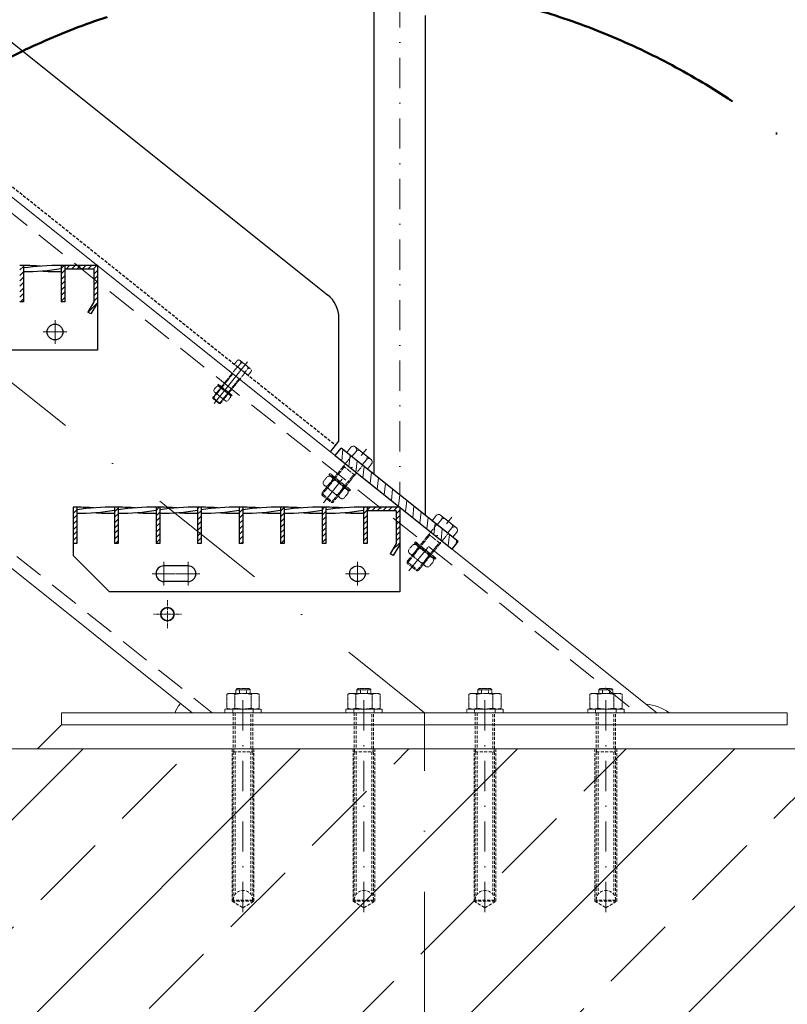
# Model space of a CAD drawing. Header units: millimetres. Extents: x -6179 to 46156, y -8419 to 8561.
# Tile 490 of 508: x 6365 to 7000, y 256 to 1071. Entities that reach past the tile are written whole.
import ezdxf

# ---------------------------------------------------------------- set-up
doc = ezdxf.new("R2010")
doc.units = ezdxf.units.MM
for name, pattern in [('ACAD_ISO10W100', [18, 12, -3, 0, -3]), ('DASHDOT', [1, 0.5, -0.25, 0, -0.25]), ('HIDDEN', [0.375, 0.25, -0.125]), ('STRICHPUNKT', [25.4, 12.7, -6.35, 0, -6.35])]:
    doc.linetypes.add(name, pattern=pattern)
doc.layers.add('A-Dimline-D', color=7, linetype='Continuous')
doc.layers.add('POL_Bema', color=7, linetype='Continuous')
for name, color, linetype, lineweight in [('Bemaßung', 7, 'Continuous', 9), ('Betonfundamente', 7, 'Continuous', 18), ('Dübel', 7, 'Continuous', 9), ('Dübel&Schrauben', 7, 'Continuous', 9), ('Geländer', 7, 'Continuous', 25), ('Mutter M12', 7, 'Continuous', 9), ('Mutter M16', 7, 'Continuous', 9), ('Schraffur Stahl', 7, 'Continuous', 5), ('Schrauben M12', 7, 'Continuous', 9), ('Stufen&Podest', 7, 'Continuous', 9), ('Tragegurt', 7, 'Continuous', 20)]:
    doc.layers.add(name, color=color, linetype=linetype, lineweight=lineweight)
doc.dimstyles.new('DIN', dxfattribs={"dimtxt": 2.5, "dimasz": 2.5, "dimexe": 1.25, "dimexo": 0.625, "dimtad": 1, "dimtih": 1, "dimdec": 4, "dimdsep": 46, "dimlunit": 6, "dimtxsty": 'Standard', "dimcen": 2.5, "dimadec": 0, "dimazin": 0, "dimtfac": 1, "dimtdec": 4, "dimtmove": 0, "dimatfit": 3, "dimfxl": 0, "dimtvp": 1, "dimtolj": 1, "dimtzin": 0, "dimarcsym": 0})

# ---------------------------------------------------------------- blocks, each defined once
blk = doc.blocks.new('_Oblique')
at = {"layer": 'POL_Bema', "color": 0, "lineweight": -2}
blk.add_line((-0.5, -0.5), (0.5, 0.5), dxfattribs=at)
blk = doc.blocks.new('*D48')
at = {"layer": 'Bemaßung', "color": 0, "lineweight": -2, "transparency": 16777216}
for p, q in [((2929.38, 4967.21), (2929.38, 5978.69)), ((6679.38, 1967.21), (6679.38, 5978.69)), ((6679.38, 5928.69), (2929.38, 5928.69))]:
    blk.add_line(p, q, dxfattribs=at)
at = {"layer": 'DEFPOINTS', "color": 0, "transparency": 16777216}
for p in [(2929.38, 5928.69), (2929.38, 3667.21), (6679.38, 667.21)]:
    blk.add_point(p, dxfattribs=at)
at = {"layer": 'Bemaßung', "color": 0, "lineweight": -2, "transparency": 16777216, "xscale": 50, "yscale": 50, "zscale": 50, "rotation": 180}
blk.add_blockref('_Oblique', (2929.38, 5928.69), dxfattribs=at)
at = {"layer": 'Bemaßung', "color": 0, "lineweight": -2, "transparency": 16777216, "xscale": 50, "yscale": 50, "zscale": 50}
blk.add_blockref('_Oblique', (6679.38, 5928.69), dxfattribs=at)
at = {"layer": 'Bemaßung', "color": 0, "transparency": 16777216, "char_height": 100, "attachment_point": 5}
for s, insert in [('\\A1;X  (MAX. 18 STEPS) ', (4804.38, 6028.69)), ('\\A1;(MAX. 18 TRITTSTUFEN)', (4804.38, 5828.69))]:
    blk.add_mtext(s, dxfattribs=dict(at, insert=insert))
blk = doc.blocks.new('*D52')
at = {"layer": 'Bemaßung', "color": 0, "lineweight": -2, "transparency": 16777216}
for p, q in [((6536.7, 6667.21), (7417.67, 6667.21)), ((7367.67, 467.21), (7367.67, 6667.21)), ((7267.67, 467.21), (7317.67, 467.21))]:
    blk.add_line(p, q, dxfattribs=at)
at = {"layer": 'DEFPOINTS', "color": 0, "transparency": 16777216}
for p in [(6436.7, 6667.21), (7367.67, 6667.21), (7367.67, 467.21)]:
    blk.add_point(p, dxfattribs=at)
at = {"layer": 'Bemaßung', "color": 0, "lineweight": -2, "transparency": 16777216, "xscale": 50, "yscale": 50, "zscale": 50}
for p, rotation in [((7367.67, 6667.21), 90), ((7367.67, 467.21), 270)]:
    blk.add_blockref('_Oblique', p, dxfattribs=dict(at, rotation=rotation))
at = {"layer": 'Bemaßung', "color": 0, "transparency": 16777216, "insert": (7267.67, 3567.21), "char_height": 100, "attachment_point": 5, "rotation": 90}
blk.add_mtext('\\A1;X', dxfattribs=at)

msp = doc.modelspace()

# ---------------------------------------------------------------- hatches: boundary and pattern name
at = {"layer": 'Betonfundamente', "lineweight": 9}
h = msp.add_hatch(dxfattribs=at)
h.set_pattern_fill('ANSI33', color=256, scale=20, style=0)
h.set_pattern_definition([(45, (-127894.84, 3193.51), (-89.80256, 89.80256), []), (45, (-127805.03, 3193.51), (-89.80256, 89.80256), [63.5, -31.75])])
h.paths.add_polyline_path([(6299.78679, -532.793), (6299.78679, 452.207), (6314.78679, 467.207), (7084.78679, 467.207), (7099.78679, 452.207), (7099.78679, -532.793)], flags=0)
at = {"layer": 'Geländer', "lineweight": 9}
h = msp.add_hatch(dxfattribs=at)
h.set_pattern_fill('ANSI31', color=256, scale=2, angle=218.65980825, style=0)
h.set_pattern_definition([(263.6598083, (-135567.117, -15653.649), (6.31116172, -0.7012402), [])])
h.paths.add_polyline_path([(6714.67579, 649.21578), (6727.79439, 638.7209), (6722.79682, 632.47395), (6709.67823, 642.96883)])
h.paths.add_polyline_path([(6679.38052, 677.452), (6714.67579, 649.21578), (6709.67823, 642.96883), (6674.38296, 671.20505)])
h.paths.add_polyline_path([(6648.01673, 701.00628, -0.414213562), (6649.7034, 701.19369), (6652.64701, 698.8388), (6679.38052, 677.452), (6674.38296, 671.20505), (6643.7688, 695.69637)])
h.paths.add_polyline_path([(6638.6463, 708.50262, 0.414213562), (6638.45889, 710.1893), (6644.08525, 705.68821), (6639.08769, 699.44126), (6634.39838, 703.19271)])
h.paths.add_polyline_path([(6644.08525, 705.68821), (6649.7034, 701.19369, 0.414213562), (6648.01673, 701.00628), (6643.7688, 695.69637), (6639.08769, 699.44126)])
h.paths.add_polyline_path([(6630.96665, 716.18309), (6638.45889, 710.1893, -0.414213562), (6638.6463, 708.50262), (6634.39838, 703.19271), (6625.96909, 709.93614)])
at = {"layer": 'Schraffur Stahl'}
h = msp.add_hatch(dxfattribs=at)
h.set_pattern_fill('ANSI31', color=256, angle=180, style=0)
h.set_pattern_definition([(225, (-14941095.2048, 2493163.7864), (2.2450640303, -2.2450640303), [])])
h.paths.add_polyline_path([(6368.18052, 867.207), (6368.18052, 837.207), (6365.18052, 837.207), (6365.18052, 867.207)], flags=0)
h = msp.add_hatch(dxfattribs=at)
h.set_pattern_fill('ANSI31', color=256, angle=180, style=0)
h.set_pattern_definition([(225, (-14941129.5048, 2493163.7864), (2.2450640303, -2.2450640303), [])])
h.paths.add_polyline_path([(6402.48052, 867.207), (6402.48052, 837.207), (6399.48052, 837.207), (6399.48052, 867.207)], flags=0)
h = msp.add_hatch(dxfattribs=at)
h.set_pattern_fill('ANSI31', color=256, angle=180, style=0)
h.set_pattern_definition([(225, (-14941156.4048, 2493163.7864), (2.2450640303, -2.2450640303), [])])
h.paths.add_polyline_path([(6429.38052, 867.207), (6429.38052, 836.40315), (6424.07112, 827.207), (6421.47304, 828.707), (6426.38052, 837.207), (6426.38052, 864.207), (6402.48052, 864.207), (6402.48052, 867.207)], flags=0)
h = msp.add_hatch(dxfattribs=at)
h.set_pattern_fill('ANSI31', color=256, angle=180, style=0)
h.set_pattern_definition([(225, (-14941139.4048, 2492963.7864), (2.2450640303, -2.2450640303), [])])
h.paths.add_polyline_path([(6412.38052, 667.207), (6412.38052, 637.207), (6409.38052, 637.207), (6409.38052, 667.207)], flags=0)
h = msp.add_hatch(dxfattribs=at)
h.set_pattern_fill('ANSI31', color=256, angle=180, style=0)
h.set_pattern_definition([(225, (-14941173.7048, 2492963.7864), (2.2450640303, -2.2450640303), [])])
h.paths.add_polyline_path([(6446.68052, 667.207), (6446.68052, 637.207), (6443.68052, 637.207), (6443.68052, 667.207)], flags=0)
h = msp.add_hatch(dxfattribs=at)
h.set_pattern_fill('ANSI31', color=256, angle=180, style=0)
h.set_pattern_definition([(225, (-14941208.0048, 2492963.7864), (2.2450640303, -2.2450640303), [])])
h.paths.add_polyline_path([(6480.98052, 667.207), (6480.98052, 637.207), (6477.98052, 637.207), (6477.98052, 667.207)], flags=0)
h = msp.add_hatch(dxfattribs=at)
h.set_pattern_fill('ANSI31', color=256, angle=180, style=0)
h.set_pattern_definition([(225, (-14941242.3048, 2492963.7864), (2.2450640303, -2.2450640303), [])])
h.paths.add_polyline_path([(6515.28052, 667.207), (6515.28052, 637.207), (6512.28052, 637.207), (6512.28052, 667.207)], flags=0)
h = msp.add_hatch(dxfattribs=at)
h.set_pattern_fill('ANSI31', color=256, angle=180, style=0)
h.set_pattern_definition([(225, (-14941276.6048, 2492963.7864), (2.2450640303, -2.2450640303), [])])
h.paths.add_polyline_path([(6549.58052, 667.207), (6549.58052, 637.207), (6546.58052, 637.207), (6546.58052, 667.207)], flags=0)
h = msp.add_hatch(dxfattribs=at)
h.set_pattern_fill('ANSI31', color=256, angle=180, style=0)
h.set_pattern_definition([(225, (-14941310.9048, 2492963.7864), (2.2450640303, -2.2450640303), [])])
h.paths.add_polyline_path([(6583.88052, 667.207), (6583.88052, 637.207), (6580.88052, 637.207), (6580.88052, 667.207)], flags=0)
h = msp.add_hatch(dxfattribs=at)
h.set_pattern_fill('ANSI31', color=256, angle=180, style=0)
h.set_pattern_definition([(225, (-14941345.2048, 2492963.7864), (2.2450640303, -2.2450640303), [])])
h.paths.add_polyline_path([(6618.18052, 667.207), (6618.18052, 637.207), (6615.18052, 637.207), (6615.18052, 667.207)], flags=0)
h = msp.add_hatch(dxfattribs=at)
h.set_pattern_fill('ANSI31', color=256, angle=180, style=0)
h.set_pattern_definition([(225, (-14941379.5048, 2492963.7864), (2.2450640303, -2.2450640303), [])])
h.paths.add_polyline_path([(6652.48052, 667.207), (6652.48052, 637.207), (6649.48052, 637.207), (6649.48052, 667.207)], flags=0)
h = msp.add_hatch(dxfattribs=at)
h.set_pattern_fill('ANSI31', color=256, angle=180, style=0)
h.set_pattern_definition([(225, (-14941406.4048, 2492963.7864), (2.2450640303, -2.2450640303), [])])
h.paths.add_polyline_path([(6679.38052, 667.207), (6679.38052, 636.40315), (6674.07112, 627.207), (6671.47304, 628.707), (6676.38052, 637.207), (6676.38052, 664.207), (6652.48052, 664.207), (6652.48052, 667.207)], flags=0)

# ---------------------------------------------------------------- linework, layer by layer
at = {"linetype": 'ACAD_ISO10W100', "lineweight": 50, "ltscale": 15}
msp.add_circle((6624.46802, 508.56239), 594.32651, dxfattribs=at)
at = {"layer": 'A-Dimline-D'}
msp.add_point((6429.38052, 867.207), dxfattribs=at)
at = {"layer": 'Betonfundamente'}
msp.add_line((7084.78679, 467.207), (6314.78679, 467.207), dxfattribs=at)
at = {"layer": 'Dübel', "linetype": 'DASHDOT', "lineweight": 9, "ltscale": 200}
for p in [(2887.28679, 3547.207), (6699.78679, -551.33119)]:
    msp.add_line(p, (6699.78679, 497.207), dxfattribs=at)
at = {"layer": 'Dübel', "linetype": 'DASHDOT', "lineweight": 9, "ltscale": 50}
for p, q in [((6679.38052, 1540.05775), (6679.38052, 677.452)), ((6616.27167, 670.92964), (6651.80348, 715.3444)), ((6686.87041, 614.45065), (6722.40222, 658.86541)), ((6549.78679, 332.207), (6549.78679, 523.207)), ((6649.78679, 332.207), (6649.78679, 523.207)), ((6749.78679, 332.207), (6749.78679, 523.207)), ((6849.78679, 332.207), (6849.78679, 523.207))]:
    msp.add_line(p, q, dxfattribs=at)
at = {"layer": 'Dübel', "linetype": 'HIDDEN', "lineweight": 9}
for p, q in [((6544.98679, 517.207), (6543.98679, 516.207)), ((6543.98679, 516.207), (6555.58679, 516.207)), ((6543.98679, 516.207), (6543.98679, 513.207)), ((6554.58679, 517.207), (6544.98679, 517.207)), ((6546.88679, 516.207), (6546.88679, 513.207)), ((6552.68679, 513.207), (6552.68679, 516.207)), ((6555.58679, 516.207), (6554.58679, 517.207)), ((6555.58679, 513.207), (6555.58679, 516.207)), ((6644.98679, 517.207), (6643.98679, 516.207)), ((6643.98679, 516.207), (6655.58679, 516.207)), ((6643.98679, 516.207), (6643.98679, 513.207)), ((6654.58679, 517.207), (6644.98679, 517.207)), ((6646.88679, 516.207), (6646.88679, 513.207)), ((6652.68679, 513.207), (6652.68679, 516.207)), ((6655.58679, 516.207), (6654.58679, 517.207)), ((6655.58679, 513.207), (6655.58679, 516.207)), ((6744.98679, 517.207), (6743.98679, 516.207)), ((6743.98679, 516.207), (6755.58679, 516.207)), ((6743.98679, 516.207), (6743.98679, 513.207)), ((6754.58679, 517.207), (6744.98679, 517.207)), ((6746.88679, 516.207), (6746.88679, 513.207)), ((6752.68679, 513.207), (6752.68679, 516.207)), ((6755.58679, 516.207), (6754.58679, 517.207)), ((6755.58679, 513.207), (6755.58679, 516.207)), ((6844.98679, 517.207), (6843.98679, 516.207)), ((6843.98679, 516.207), (6855.58679, 516.207)), ((6843.98679, 516.207), (6843.98679, 513.207)), ((6854.58679, 517.207), (6844.98679, 517.207)), ((6846.88679, 516.207), (6846.88679, 513.207)), ((6852.68679, 513.207), (6852.68679, 516.207)), ((6855.58679, 516.207), (6854.58679, 517.207)), ((6855.58679, 513.207), (6855.58679, 516.207))]:
    msp.add_line(p, q, dxfattribs=at)
at = {"layer": 'Dübel', "linetype": 'HIDDEN', "lineweight": 9, "ltscale": 10}
for p, q in [((6541.78679, 497.207), (6541.78679, 467.207)), ((6543.30679, 497.207), (6543.30679, 467.207)), ((6556.26679, 467.207), (6556.26679, 497.207)), ((6557.78679, 467.207), (6557.78679, 497.207)), ((6641.78679, 497.207), (6641.78679, 467.207)), ((6643.30679, 497.207), (6643.30679, 467.207)), ((6656.26679, 467.207), (6656.26679, 497.207)), ((6657.78679, 467.207), (6657.78679, 497.207)), ((6741.78679, 497.207), (6741.78679, 467.207)), ((6743.30679, 497.207), (6743.30679, 467.207)), ((6756.26679, 467.207), (6756.26679, 497.207)), ((6757.78679, 467.207), (6757.78679, 497.207)), ((6841.78679, 497.207), (6841.78679, 467.207)), ((6843.30679, 497.207), (6843.30679, 467.207)), ((6856.26679, 467.207), (6856.26679, 497.207)), ((6857.78679, 467.207), (6857.78679, 497.207)), ((6558.78679, 467.207), (6540.78679, 467.207)), ((6540.78679, 467.207), (6540.78679, 341.207)), ((6541.78679, 467.207), (6549.78679, 467.207)), ((6541.78679, 342.207), (6541.78679, 464.707)), ((6541.78679, 464.707), (6557.78679, 464.707)), ((6541.78679, 464.707), (6557.78679, 464.707)), ((6557.48679, 467.207), (6542.08679, 467.207)), ((6542.08679, 467.207), (6542.08679, 464.707)), ((6543.30679, 464.707), (6543.30679, 346.89844)), ((6549.78679, 467.207), (6557.78679, 467.207)), ((6556.26679, 464.707), (6556.26679, 346.89844)), ((6557.48679, 464.707), (6557.48679, 467.207)), ((6557.78679, 464.707), (6557.78679, 342.207)), ((6558.78679, 341.207), (6558.78679, 467.207)), ((6658.78679, 467.207), (6640.78679, 467.207)), ((6640.78679, 467.207), (6640.78679, 341.207)), ((6641.78679, 467.207), (6649.78679, 467.207)), ((6641.78679, 342.207), (6641.78679, 464.707)), ((6641.78679, 464.707), (6657.78679, 464.707)), ((6641.78679, 464.707), (6657.78679, 464.707)), ((6657.48679, 467.207), (6642.08679, 467.207)), ((6642.08679, 467.207), (6642.08679, 464.707)), ((6643.30679, 464.707), (6643.30679, 346.89844)), ((6649.78679, 467.207), (6657.78679, 467.207)), ((6656.26679, 464.707), (6656.26679, 346.89844)), ((6657.48679, 464.707), (6657.48679, 467.207)), ((6657.78679, 464.707), (6657.78679, 342.207)), ((6658.78679, 341.207), (6658.78679, 467.207)), ((6758.78679, 467.207), (6740.78679, 467.207)), ((6740.78679, 467.207), (6740.78679, 341.207)), ((6741.78679, 467.207), (6749.78679, 467.207)), ((6741.78679, 342.207), (6741.78679, 464.707)), ((6741.78679, 464.707), (6757.78679, 464.707)), ((6741.78679, 464.707), (6757.78679, 464.707)), ((6757.48679, 467.207), (6742.08679, 467.207)), ((6742.08679, 467.207), (6742.08679, 464.707)), ((6743.30679, 464.707), (6743.30679, 346.89844)), ((6749.78679, 467.207), (6757.78679, 467.207)), ((6756.26679, 464.707), (6756.26679, 346.89844)), ((6757.48679, 464.707), (6757.48679, 467.207)), ((6757.78679, 464.707), (6757.78679, 342.207)), ((6758.78679, 341.207), (6758.78679, 467.207)), ((6858.78679, 467.207), (6840.78679, 467.207)), ((6840.78679, 467.207), (6840.78679, 341.207)), ((6841.78679, 467.207), (6849.78679, 467.207)), ((6841.78679, 342.207), (6841.78679, 464.707)), ((6841.78679, 464.707), (6857.78679, 464.707)), ((6841.78679, 464.707), (6857.78679, 464.707)), ((6857.48679, 467.207), (6842.08679, 467.207)), ((6842.08679, 467.207), (6842.08679, 464.707)), ((6843.30679, 464.707), (6843.30679, 346.89844)), ((6849.78679, 467.207), (6857.78679, 467.207)), ((6856.26679, 464.707), (6856.26679, 346.89844)), ((6857.48679, 464.707), (6857.48679, 467.207)), ((6857.78679, 464.707), (6857.78679, 342.207)), ((6858.78679, 341.207), (6858.78679, 467.207)), ((6557.78679, 342.207), (6541.78679, 342.207)), ((6657.78679, 342.207), (6641.78679, 342.207)), ((6757.78679, 342.207), (6741.78679, 342.207)), ((6857.78679, 342.207), (6841.78679, 342.207)), ((6540.78679, 341.207), (6549.78679, 335.79925)), ((6540.78679, 341.207), (6558.78679, 341.207)), ((6549.78679, 335.79925), (6558.78679, 341.207)), ((6640.78679, 341.207), (6649.78679, 335.79925)), ((6640.78679, 341.207), (6658.78679, 341.207)), ((6649.78679, 335.79925), (6658.78679, 341.207)), ((6740.78679, 341.207), (6749.78679, 335.79925)), ((6740.78679, 341.207), (6758.78679, 341.207)), ((6749.78679, 335.79925), (6758.78679, 341.207)), ((6840.78679, 341.207), (6849.78679, 335.79925)), ((6840.78679, 341.207), (6858.78679, 341.207)), ((6849.78679, 335.79925), (6858.78679, 341.207))]:
    msp.add_line(p, q, dxfattribs=at)
for centre in [(6549.78679, 342.20696), (6649.78679, 342.20696), (6749.78679, 342.20696), (6849.78679, 342.20696)]:
    msp.add_arc(centre, 8, 0.00028601, 179.99971399, dxfattribs=at)
at = {"layer": 'Dübel&Schrauben', "linetype": 'DASHDOT', "lineweight": 9, "ltscale": 0.5}
for p, q in [((6487.31806, 590.28177), (6487.31806, 567.13223)), ((6498.89283, 578.707), (6475.74329, 578.707))]:
    msp.add_line(p, q, dxfattribs=at)
at = {"layer": 'Dübel&Schrauben', "lineweight": 35}
msp.add_circle((6487.31806, 578.707), 5.5, dxfattribs=at)
at = {"layer": 'Geländer'}
for p, q in [((5445.88638, 1782.06479), (6619.68212, 843.0282)), ((6658.18052, 694.412), (6658.18052, 1094.90428)), ((6700.58052, 660.492), (6700.58052, 1073.99263)), ((6629.06475, 721.80962), (6629.06475, 823.50648)), ((6622.06475, 713.05962), (6629.06475, 721.80962)), ((6625.96909, 709.93614), (6630.96665, 716.18309)), ((6625.96909, 709.93614), (6722.79682, 632.47395)), ((6727.79439, 638.7209), (6630.96665, 716.18309)), ((6722.79682, 632.47395), (6727.79439, 638.7209))]:
    msp.add_line(p, q, dxfattribs=at)
at = {"layer": 'Geländer', "linetype": 'HIDDEN', "ltscale": 10}
msp.add_line((5431.07403, 1674.81656), (6626.43761, 718.5257), dxfattribs=at)
at = {"layer": 'Geländer'}
msp.add_arc((6604.06475, 823.50648), 25, 0, 51.34019175, dxfattribs=at)
at = {"layer": 'Mutter M12', "linetype": 'HIDDEN'}
for p, q in [((6527.68373, 766.86813), (6526.01822, 764.78624)), ((6530.02634, 767.12842), (6530.27873, 766.9265)), ((6530.02634, 767.12842), (6538.84459, 760.07381)), ((6526.27851, 762.44363), (6526.5309, 762.24172)), ((6526.27851, 762.44363), (6535.09676, 755.38903)), ((6530.53902, 764.5839), (6528.87351, 762.50201)), ((6536.24959, 760.01544), (6534.58408, 757.93355)), ((6537.43937, 755.64932), (6539.10488, 757.73121)), ((6538.84459, 760.07381), (6538.5922, 760.27573)), ((6535.09676, 755.38903), (6534.84437, 755.59095)), ((6619.08522, 692.0066), (6616.58696, 688.88377)), ((6616.9774, 685.36987), (6617.35598, 685.067)), ((6616.9774, 685.36987), (6630.20477, 674.78796)), ((6623.36815, 688.58026), (6620.86989, 685.45743)), ((6622.59913, 692.39704), (6622.97772, 692.09417)), ((6622.59913, 692.39704), (6635.82651, 681.81513)), ((6631.93402, 681.72757), (6629.43575, 678.60474)), ((6633.71868, 675.1784), (6636.21695, 678.30123)), ((6635.82651, 681.81513), (6635.44793, 682.118)), ((6630.20477, 674.78796), (6629.82619, 675.09083)), ((6689.68396, 635.52761), (6687.1857, 632.40478)), ((6693.19787, 635.91805), (6693.57646, 635.61518)), ((6693.19787, 635.91805), (6706.42525, 625.33614)), ((6687.57614, 628.89087), (6687.95472, 628.588)), ((6687.57614, 628.89087), (6700.80351, 618.30897)), ((6693.9669, 632.10127), (6691.46863, 628.97844)), ((6702.53276, 625.24858), (6700.03449, 622.12575)), ((6704.31742, 618.6994), (6706.81569, 621.82223)), ((6706.42525, 625.33614), (6706.04667, 625.63901)), ((6700.80351, 618.30897), (6700.42493, 618.61184))]:
    msp.add_line(p, q, dxfattribs=at)
for centre, radius, start, end in [((6528.98518, 765.82697), 1.66667, 51.34019171, 141.34019171), ((6529.23757, 765.62506), 1.66667, 321.34019171, 51.34019171), ((6527.31967, 763.74508), 1.66667, 141.34019171, 231.34019171), ((6527.57206, 763.54317), 1.66667, 231.34019171, 321.34019171), ((6530.17496, 761.46085), 1.66667, 141.34019171, 231.34019171), ((6531.84047, 763.54274), 1.66667, 51.34019171, 141.34019171), ((6533.28264, 758.97471), 1.66667, 231.34019171, 321.34019171), ((6535.88553, 756.89239), 1.66667, 141.34019171, 231.34019171), ((6534.94814, 761.0566), 1.66667, 321.34019171, 51.34019171), ((6537.55104, 758.97428), 1.66667, 51.34019171, 141.34019171), ((6537.80343, 758.77237), 1.66667, 321.34019171, 51.34019171), ((6536.13792, 756.69048), 1.66667, 231.34019171, 321.34019171), ((6621.0374, 690.44487), 2.5, 51.34019175, 141.34019175), ((6618.53913, 687.32204), 2.5, 141.34019175, 231.34019175), ((6618.91772, 687.01917), 2.5, 231.34019175, 321.34019175), ((6622.82206, 683.89569), 2.5, 141.34019175, 231.34019175), ((6621.41598, 690.142), 2.5, 321.34019175, 51.34019175), ((6625.32033, 687.01852), 2.5, 51.34019175, 141.34019175), ((6629.98184, 683.28931), 2.5, 321.34019175, 51.34019175), ((6627.48358, 680.16648), 2.5, 231.34019175, 321.34019175), ((6631.38793, 677.043), 2.5, 141.34019175, 231.34019175), ((6633.88619, 680.16583), 2.5, 51.34019175, 141.34019175), ((6634.26477, 679.86296), 2.5, 321.34019175, 51.34019175), ((6631.76651, 676.74013), 2.5, 231.34019175, 321.34019175), ((6691.63614, 633.96587), 2.5, 51.34019175, 141.34019175), ((6692.01472, 633.663), 2.5, 321.34019175, 51.34019175), ((6689.13787, 630.84304), 2.5, 141.34019175, 231.34019175), ((6689.51646, 630.54018), 2.5, 231.34019175, 321.34019175), ((6693.4208, 627.4167), 2.5, 141.34019175, 231.34019175), ((6695.91907, 630.53953), 2.5, 51.34019175, 141.34019175), ((6700.58058, 626.81031), 2.5, 321.34019175, 51.34019175), ((6698.08232, 623.68749), 2.5, 231.34019175, 321.34019175), ((6701.98667, 620.56401), 2.5, 141.34019175, 231.34019175), ((6704.48493, 623.68684), 2.5, 51.34019175, 141.34019175), ((6704.86352, 623.38397), 2.5, 321.34019175, 51.34019175), ((6702.36525, 620.26114), 2.5, 231.34019175, 321.34019175)]:
    msp.add_arc(centre, radius, start, end, dxfattribs=at)
at = {"layer": 'Mutter M16', "linetype": 'HIDDEN', "lineweight": 9}
for p, q in [((6537.78679, 513.207), (6536.41179, 512.41314)), ((6536.41179, 501.00086), (6536.41179, 512.41314)), ((6561.78679, 513.207), (6537.78679, 513.207)), ((6543.09929, 512.41314), (6543.09929, 501.00086)), ((6556.47429, 512.41314), (6556.47429, 501.00086)), ((6563.16179, 512.41314), (6561.78679, 513.207)), ((6563.16179, 512.41314), (6563.16179, 501.00086)), ((6637.78679, 513.207), (6636.41179, 512.41314)), ((6636.41179, 501.00086), (6636.41179, 512.41314)), ((6661.78679, 513.207), (6637.78679, 513.207)), ((6643.09929, 512.41314), (6643.09929, 501.00086)), ((6656.47429, 512.41314), (6656.47429, 501.00086)), ((6663.16179, 512.41314), (6661.78679, 513.207)), ((6663.16179, 512.41314), (6663.16179, 501.00086)), ((6737.78679, 513.207), (6736.41179, 512.41314)), ((6736.41179, 501.00086), (6736.41179, 512.41314)), ((6761.78679, 513.207), (6737.78679, 513.207)), ((6743.09929, 512.41314), (6743.09929, 501.00086)), ((6756.47429, 512.41314), (6756.47429, 501.00086)), ((6763.16179, 512.41314), (6761.78679, 513.207)), ((6763.16179, 512.41314), (6763.16179, 501.00086)), ((6837.78679, 513.207), (6836.41179, 512.41314)), ((6836.41179, 501.00086), (6836.41179, 512.41314)), ((6861.78679, 513.207), (6837.78679, 513.207)), ((6843.09929, 512.41314), (6843.09929, 501.00086)), ((6856.47429, 512.41314), (6856.47429, 501.00086)), ((6863.16179, 512.41314), (6861.78679, 513.207)), ((6863.16179, 512.41314), (6863.16179, 501.00086)), ((6534.78679, 497.207), (6534.78679, 500.207)), ((6534.78679, 500.207), (6537.78679, 500.207)), ((6564.78679, 497.207), (6534.78679, 497.207)), ((6537.78679, 500.207), (6536.41179, 501.00086)), ((6561.78679, 500.207), (6537.78679, 500.207)), ((6541.28679, 497.207), (6541.28679, 500.207)), ((6558.28679, 500.207), (6558.28679, 497.207)), ((6563.16179, 501.00086), (6561.78679, 500.207)), ((6561.7868, 500.207), (6564.78679, 500.207)), ((6564.78679, 500.207), (6564.78679, 497.207)), ((6634.78679, 497.207), (6634.78679, 500.207)), ((6634.78679, 500.207), (6637.78679, 500.207)), ((6664.78679, 497.207), (6634.78679, 497.207)), ((6637.78679, 500.207), (6636.41179, 501.00086)), ((6661.78679, 500.207), (6637.78679, 500.207)), ((6641.28679, 497.207), (6641.28679, 500.207)), ((6658.28679, 500.207), (6658.28679, 497.207)), ((6663.16179, 501.00086), (6661.78679, 500.207)), ((6661.7868, 500.207), (6664.78679, 500.207)), ((6664.78679, 500.207), (6664.78679, 497.207)), ((6734.78679, 497.207), (6734.78679, 500.207)), ((6734.78679, 500.207), (6737.78679, 500.207)), ((6764.78679, 497.207), (6734.78679, 497.207)), ((6737.78679, 500.207), (6736.41179, 501.00086)), ((6761.78679, 500.207), (6737.78679, 500.207)), ((6741.28679, 497.207), (6741.28679, 500.207)), ((6758.28679, 500.207), (6758.28679, 497.207)), ((6763.16179, 501.00086), (6761.78679, 500.207)), ((6761.7868, 500.207), (6764.78679, 500.207)), ((6764.78679, 500.207), (6764.78679, 497.207)), ((6834.78679, 497.207), (6834.78679, 500.207)), ((6834.78679, 500.207), (6837.78679, 500.207)), ((6864.78679, 497.207), (6834.78679, 497.207)), ((6837.78679, 500.207), (6836.41179, 501.00086)), ((6861.78679, 500.207), (6837.78679, 500.207)), ((6841.28679, 497.207), (6841.28679, 500.207)), ((6858.28679, 500.207), (6858.28679, 497.207)), ((6863.16179, 501.00086), (6861.78679, 500.207)), ((6861.7868, 500.207), (6864.78679, 500.207)), ((6864.78679, 500.207), (6864.78679, 497.207))]:
    msp.add_line(p, q, dxfattribs=at)
for centre, radius, start, end in [((6539.75554, 505.76808), 7.43892, 63.288777, 116.711223), ((6549.78679, 484.6421), 28.5649, 76.46047899, 103.53952101), ((6559.81804, 505.76808), 7.43892, 63.288777, 116.711223), ((6639.75554, 505.76808), 7.43892, 63.288777, 116.711223), ((6649.78679, 484.6421), 28.5649, 76.46047899, 103.53952101), ((6659.81804, 505.76808), 7.43892, 63.288777, 116.711223), ((6739.75554, 505.76808), 7.43892, 63.288777, 116.711223), ((6749.78679, 484.6421), 28.5649, 76.46047899, 103.53952101), ((6759.81804, 505.76808), 7.43892, 63.288777, 116.711223), ((6839.75554, 505.76808), 7.43892, 63.288777, 116.711223), ((6849.78679, 484.6421), 28.5649, 76.46047899, 103.53952101), ((6859.81804, 505.76808), 7.43892, 63.288777, 116.711223), ((6539.75554, 507.64592), 7.43892, 243.288777, 296.711223), ((6549.78679, 528.7719), 28.5649, 256.46047899, 283.53952101), ((6559.81804, 507.64592), 7.43892, 243.288777, 296.711223), ((6639.75554, 507.64592), 7.43892, 243.288777, 296.711223), ((6649.78679, 528.7719), 28.5649, 256.46047899, 283.53952101), ((6659.81804, 507.64592), 7.43892, 243.288777, 296.711223), ((6739.75554, 507.64592), 7.43892, 243.288777, 296.711223), ((6749.78679, 528.7719), 28.5649, 256.46047899, 283.53952101), ((6759.81804, 507.64592), 7.43892, 243.288777, 296.711223), ((6839.75554, 507.64592), 7.43892, 243.288777, 296.711223), ((6849.78679, 528.7719), 28.5649, 256.46047899, 283.53952101), ((6859.81804, 507.64592), 7.43892, 243.288777, 296.711223)]:
    msp.add_arc(centre, radius, start, end, dxfattribs=at)
at = {"layer": 'Schrauben M12', "linetype": 'HIDDEN'}
for p, q in [((6544.7275, 782.86929), (6524.85189, 758.02478)), ((6544.93071, 788.42685), (6542.64016, 785.56366)), ((6544.60256, 783.99374), (6542.64016, 785.56366)), ((6544.60256, 783.99374), (6554.06131, 776.42674)), ((6547.78599, 786.14262), (6545.49545, 783.27943)), ((6547.27331, 788.68714), (6547.5257, 788.48522)), ((6556.09157, 781.63253), (6547.27331, 788.68714)), ((6550.1286, 786.40291), (6553.23628, 783.91676)), ((6550.97445, 777.87173), (6531.09884, 753.02721)), ((6547.10134, 773.03034), (6540.85439, 778.0279)), ((6553.49657, 781.57416), (6551.20602, 778.71097)), ((6556.35186, 779.28993), (6554.06131, 776.42674)), ((6556.09157, 781.63253), (6555.83918, 781.83445)), ((6524.95601, 757.08773), (6524.85189, 758.02478)), ((6530.1618, 752.9231), (6524.95601, 757.08773)), ((6531.09884, 753.02721), (6530.1618, 752.9231)), ((6638.6463, 708.50262), (6614.83747, 678.74158)), ((6648.01673, 701.00628), (6624.20789, 671.24524)), ((6642.20706, 693.7442), (6632.83664, 701.24054)), ((6614.99364, 677.33601), (6614.83747, 678.74158)), ((6622.80233, 671.08906), (6614.99364, 677.33601)), ((6624.20789, 671.24524), (6622.80233, 671.08906)), ((6709.24504, 652.02363), (6685.43621, 622.26259)), ((6718.61547, 644.52729), (6694.80663, 614.76624)), ((6712.8058, 637.26521), (6703.43538, 644.76155)), ((6685.59238, 620.85702), (6685.43621, 622.26258)), ((6693.40107, 614.61007), (6685.59238, 620.85702)), ((6694.80663, 614.76624), (6693.40107, 614.61007))]:
    msp.add_line(p, q, dxfattribs=at)
at = {"layer": 'Schrauben M12', "linetype": 'STRICHPUNKT', "lineweight": 9, "ltscale": 10}
msp.add_line((6525.94365, 752.98634), (6553.49895, 787.43048), dxfattribs=at)
at = {"layer": 'Schrauben M12', "linetype": 'HIDDEN', "lineweight": 9}
for p, q in [((6541.37497, 777.61144), (6524.95601, 757.08773)), ((6541.37497, 777.61144), (6541.27086, 778.54848)), ((6529.03034, 768.41775), (6529.44681, 768.93833)), ((6540.32111, 759.38513), (6529.03034, 768.41775)), ((6529.03034, 768.41775), (6529.15012, 767.82939)), ((6539.72081, 759.37284), (6529.15012, 767.82939)), ((6540.73757, 759.90571), (6529.44681, 768.93833)), ((6546.58076, 773.4468), (6530.1618, 752.9231)), ((6546.58076, 773.4468), (6547.51781, 773.55092)), ((6531.09884, 753.02721), (6524.85189, 758.02478)), ((6540.32111, 759.38513), (6539.72081, 759.37284)), ((6540.32111, 759.38513), (6540.73757, 759.90571)), ((6633.61751, 700.61585), (6633.46133, 702.02141)), ((6633.61751, 700.61585), (6614.99364, 677.33601)), ((6621.10514, 694.33103), (6621.72983, 695.1119)), ((6638.04129, 680.78212), (6621.10514, 694.33103)), ((6621.10514, 694.33103), (6621.2848, 693.4485)), ((6637.14084, 680.76367), (6621.2848, 693.4485)), ((6638.66598, 681.56298), (6621.72983, 695.1119)), ((6641.42619, 694.3689), (6622.80233, 671.08906)), ((6641.42619, 694.3689), (6642.83176, 694.52507)), ((6624.20789, 671.24524), (6614.83747, 678.74158)), ((6638.04129, 680.78212), (6637.14084, 680.76367)), ((6638.04129, 680.78212), (6638.66598, 681.56298)), ((6704.21625, 644.13685), (6685.59238, 620.85702)), ((6704.21625, 644.13685), (6704.06007, 645.54242)), ((6691.70388, 637.85204), (6692.32858, 638.63291)), ((6708.64003, 624.30312), (6691.70388, 637.85204)), ((6691.70388, 637.85204), (6691.88354, 636.96951)), ((6707.73958, 624.28468), (6691.88354, 636.96951)), ((6709.26472, 625.08399), (6692.32858, 638.63291)), ((6712.02494, 637.8899), (6693.40107, 614.61007)), ((6712.02494, 637.8899), (6713.4305, 638.04608)), ((6694.80663, 614.76624), (6685.43621, 622.26258)), ((6708.64003, 624.30312), (6707.73958, 624.28468)), ((6708.64003, 624.30312), (6709.26472, 625.08399))]:
    msp.add_line(p, q, dxfattribs=at)
at = {"layer": 'Schrauben M12'}
for p, q in [((6642.46502, 717.2294), (6642.84361, 716.92653)), ((6655.6924, 706.64749), (6642.46502, 717.2294)), ((6638.95111, 716.83896), (6635.51529, 712.54418)), ((6638.45889, 710.1893), (6635.51529, 712.54418)), ((6638.45889, 710.1893), (6652.64701, 698.8388)), ((6643.23404, 713.41262), (6639.79822, 709.11784)), ((6646.74795, 713.80305), (6651.40947, 710.07384)), ((6651.7999, 706.55993), (6648.36408, 702.26515)), ((6656.08283, 703.13358), (6652.64701, 698.8388)), ((6655.6924, 706.64749), (6655.31381, 706.95036)), ((6709.54985, 660.35997), (6706.11403, 656.06519)), ((6713.06376, 660.7504), (6713.44235, 660.44753)), ((6726.29114, 650.1685), (6713.06376, 660.7504)), ((6709.05763, 653.71031), (6706.11403, 656.06519)), ((6709.05763, 653.71031), (6723.24575, 642.35981)), ((6713.83278, 656.93362), (6710.39696, 652.63885)), ((6717.34669, 657.32406), (6722.00821, 653.59484)), ((6722.39864, 650.08094), (6718.96282, 645.78616)), ((6726.68157, 646.65459), (6723.24575, 642.35981)), ((6726.29114, 650.1685), (6725.91255, 650.47137))]:
    msp.add_line(p, q, dxfattribs=at)
at = {"layer": 'Schrauben M12', "linetype": 'HIDDEN'}
for centre, radius, start, end in [((6544.10281, 783.36904), 0.8, 321.34019171, 51.34019171), ((6546.23216, 787.38569), 1.66667, 51.34019171, 141.34019171), ((6546.48455, 787.18378), 1.66667, 321.34019171, 51.34019171), ((6549.08744, 785.10146), 1.66667, 51.34019171, 141.34019171), ((6552.19512, 782.61532), 1.66667, 321.34019171, 51.34019171), ((6554.79802, 780.533), 1.66667, 51.34019171, 141.34019171), ((6551.59915, 777.37197), 0.8, 51.34019171, 141.34019171), ((6555.05041, 780.33109), 1.66667, 321.34019171, 51.34019171), ((6637.70926, 709.25226), 1.2, 321.34019175, 51.34019175), ((6648.95377, 700.25665), 1.2, 51.34019175, 141.34019175), ((6708.308, 652.77326), 1.2, 321.34019175, 51.34019175), ((6719.55251, 643.77765), 1.2, 51.34019175, 141.34019175)]:
    msp.add_arc(centre, radius, start, end, dxfattribs=at)
at = {"layer": 'Schrauben M12'}
for centre, start, end in [((6640.90328, 715.27722), 51.34019175, 141.34019175), ((6641.28187, 714.97435), 321.34019175, 51.34019175), ((6645.18621, 711.85088), 51.34019175, 141.34019175), ((6649.84773, 708.12167), 321.34019175, 51.34019175), ((6653.75207, 704.99819), 51.34019175, 141.34019175), ((6654.13066, 704.69532), 321.34019175, 51.34019175), ((6711.50202, 658.79823), 51.34019175, 141.34019175), ((6711.88061, 658.49536), 321.34019175, 51.34019175), ((6715.78495, 655.37189), 51.34019175, 141.34019175), ((6720.44647, 651.64267), 321.34019175, 51.34019175), ((6724.35082, 648.5192), 51.34019175, 141.34019175), ((6724.7294, 648.21633), 321.34019175, 51.34019175)]:
    msp.add_arc(centre, 2.5, start, end, dxfattribs=at)
at = {"layer": 'Stufen&Podest', "lineweight": 30}
for p, q in [((6368.18052, 867.207), (6365.18052, 867.207)), ((6368.18052, 867.207), (6368.18052, 837.207)), ((6399.48052, 867.207), (6399.48052, 837.207)), ((6402.48052, 867.207), (6399.48052, 867.207)), ((6402.48052, 867.207), (6402.48052, 837.207)), ((6429.38052, 867.207), (6402.48052, 867.207)), ((6426.38052, 864.207), (6402.48052, 864.207)), ((6426.38052, 864.207), (6426.38052, 837.207)), ((6429.38052, 867.207), (6429.38052, 797.207)), ((6368.18052, 837.207), (6365.18052, 837.207)), ((6402.48052, 837.207), (6399.48052, 837.207)), ((6426.38052, 837.207), (6421.47304, 828.707)), ((6429.38052, 836.40315), (6424.07112, 827.207)), ((6424.07112, 827.207), (6421.47304, 828.707)), ((6429.38052, 797.207), (6189.38052, 797.207)), ((6409.38052, 667.207), (6409.38052, 627.207)), ((6412.38052, 667.207), (6409.38052, 667.207)), ((6412.38052, 667.207), (6412.38052, 637.207)), ((6443.68052, 667.207), (6443.68052, 637.207)), ((6446.68052, 667.207), (6443.68052, 667.207)), ((6446.68052, 667.207), (6446.68052, 637.207)), ((6477.98052, 667.207), (6477.98052, 637.207)), ((6480.98052, 667.207), (6477.98052, 667.207)), ((6480.98052, 667.207), (6480.98052, 637.207)), ((6512.28052, 667.207), (6512.28052, 637.207)), ((6515.28052, 667.207), (6512.28052, 667.207)), ((6515.28052, 667.207), (6515.28052, 637.207)), ((6546.58052, 667.207), (6546.58052, 637.207)), ((6549.58052, 667.207), (6546.58052, 667.207)), ((6549.58052, 667.207), (6549.58052, 637.207)), ((6580.88052, 667.207), (6580.88052, 637.207)), ((6583.88052, 667.207), (6580.88052, 667.207)), ((6583.88052, 667.207), (6583.88052, 637.207)), ((6615.18052, 667.207), (6615.18052, 637.207)), ((6618.18052, 667.207), (6615.18052, 667.207)), ((6618.18052, 667.207), (6618.18052, 637.207)), ((6649.48052, 667.207), (6649.48052, 637.207)), ((6652.48052, 667.207), (6649.48052, 667.207)), ((6652.48052, 667.207), (6652.48052, 637.207)), ((6679.38052, 667.207), (6652.48052, 667.207)), ((6676.38052, 664.207), (6652.48052, 664.207)), ((6676.38052, 664.207), (6676.38052, 637.207)), ((6679.38052, 667.207), (6679.38052, 597.207)), ((6412.38052, 637.207), (6409.38052, 637.207)), ((6446.68052, 637.207), (6443.68052, 637.207)), ((6480.98052, 637.207), (6477.98052, 637.207)), ((6515.28052, 637.207), (6512.28052, 637.207)), ((6549.58052, 637.207), (6546.58052, 637.207)), ((6583.88052, 637.207), (6580.88052, 637.207)), ((6618.18052, 637.207), (6615.18052, 637.207)), ((6652.48052, 637.207), (6649.48052, 637.207)), ((6676.38052, 637.207), (6671.47304, 628.707)), ((6679.38052, 636.40315), (6674.07112, 627.207)), ((6674.07112, 627.207), (6671.47304, 628.707)), ((6439.38052, 597.207), (6409.38052, 627.207)), ((6504.38052, 618.707), (6484.38052, 618.707)), ((6504.38052, 605.707), (6484.38052, 605.707)), ((6679.38052, 597.207), (6439.38052, 597.207))]:
    msp.add_line(p, q, dxfattribs=at)
at = {"layer": 'Stufen&Podest'}
for p, q in [((6429.38052, 867.207), (6429.38052, 812.207)), ((6429.38052, 867.207), (6429.38052, 812.207)), ((6679.38052, 667.207), (6679.38052, 612.207)), ((6679.38052, 667.207), (6679.38052, 612.207))]:
    msp.add_line(p, q, dxfattribs=at)
at = {"layer": 'Stufen&Podest', "linetype": 'STRICHPUNKT', "lineweight": 9, "ltscale": 10}
for p, q in [((6394.38052, 802.49091), (6394.38052, 821.92309)), ((6384.66443, 812.207), (6404.09661, 812.207)), ((6484.38052, 602.49091), (6484.38052, 621.92309)), ((6504.38052, 602.49091), (6504.38052, 621.92309)), ((6644.38052, 602.49091), (6644.38052, 621.92309)), ((6474.66443, 612.207), (6494.09661, 612.207)), ((6494.66443, 612.207), (6514.09661, 612.207)), ((6634.66443, 612.207), (6654.09661, 612.207))]:
    msp.add_line(p, q, dxfattribs=at)
at = {"layer": 'Stufen&Podest', "lineweight": 30}
for centre in [(6394.38052, 812.207), (6644.38052, 612.207)]:
    msp.add_circle(centre, 6.5, dxfattribs=at)
for centre, radius, start, end in [((6397.17952, 662.22874), 204.99118, 89.35684827, 98.13260629), ((6367.48152, 662.21701), 204.99118, 85.86862901, 89.80462684), ((6367.48152, 1067.17354), 204.99118, 270.19537309, 278.98056321), ((6397.17952, 1067.18526), 204.99118, 265.86862902, 270.64315173), ((6441.37952, 462.22874), 204.99118, 89.35684827, 98.1326063), ((6411.68152, 462.21701), 204.99118, 85.86862889, 89.80462661), ((6411.68152, 867.17354), 204.99118, 270.19537315, 278.98056321), ((6441.37952, 867.18526), 204.99118, 265.86862905, 270.64315173), ((6475.67952, 462.22874), 204.99118, 89.35684827, 98.13260629), ((6445.98152, 462.21701), 204.99118, 85.8686289, 89.80462661), ((6445.98152, 867.17354), 204.99118, 270.19537315, 278.98056321), ((6475.67952, 867.18526), 204.99118, 265.86862909, 270.64315173), ((6509.97952, 462.22874), 204.99118, 89.35684827, 98.13260629), ((6480.28152, 462.21701), 204.99118, 85.86862891, 89.80462661), ((6480.28152, 867.17354), 204.99118, 270.19537315, 278.98056321), ((6509.97952, 867.18526), 204.99118, 265.86862909, 270.64315173), ((6544.27952, 462.22874), 204.99118, 89.35684827, 98.1326063), ((6514.58152, 462.21701), 204.99118, 85.86862885, 89.80462654), ((6514.58152, 867.17354), 204.99118, 270.19537315, 278.98056321), ((6544.27952, 867.18526), 204.99118, 265.86862907, 270.64315173), ((6578.57952, 462.22874), 204.99118, 89.35684827, 98.13260629), ((6548.88152, 462.21701), 204.99118, 85.86862888, 89.80462659), ((6548.88152, 867.17354), 204.99118, 270.19537316, 278.98056321), ((6578.57952, 867.18526), 204.99118, 265.86862913, 270.64315173), ((6612.87952, 462.22874), 204.99118, 89.35684827, 98.13260629), ((6583.18152, 462.21701), 204.99118, 85.868629, 89.80462683), ((6583.18152, 867.17354), 204.99118, 270.19537316, 278.98056321), ((6612.87952, 867.18526), 204.99118, 265.8686291, 270.64315173), ((6647.17952, 462.22874), 204.99118, 89.35684827, 98.13260629), ((6617.48152, 462.21701), 204.99118, 85.86862901, 89.80462684), ((6617.48152, 867.17354), 204.99118, 270.19537309, 278.98056321), ((6647.17952, 867.18526), 204.99118, 265.86862902, 270.64315173), ((6484.38052, 612.207), 6.5, 90, 270), ((6504.38052, 612.207), 6.5, 270, 90)]:
    msp.add_arc(centre, radius, start, end, dxfattribs=at)
at = {"layer": 'Tragegurt'}
for p, q in [((2929.38052, 3667.207), (6891.88052, 497.207)), ((2845.19306, 3427.207), (6507.69306, 497.207)), ((6999.78679, 497.207), (6399.78679, 497.207)), ((6399.78679, 487.207), (6399.78679, 497.207)), ((6999.78679, 487.207), (6999.78679, 497.207)), ((6399.78679, 487.207), (6379.78679, 467.207)), ((6999.78679, 487.207), (6399.78679, 487.207))]:
    msp.add_line(p, q, dxfattribs=at)
at = {"layer": 'Tragegurt', "linetype": 'HIDDEN', "ltscale": 100}
for p, q in [((2925.7324, 3656.807), (6875.2324, 497.207)), ((2848.84119, 3437.607), (6524.34119, 497.207))]:
    msp.add_line(p, q, dxfattribs=at)
at = {"layer": 'Tragegurt', "lineweight": 9}
msp.add_arc((6879.90086, 465.07311), 41.49524, 129.24939191, 130.03958699, dxfattribs=at)
at = {"layer": 'Tragegurt'}
msp.add_arc((6878.49454, 463.1268), 41.49524, 55.21551919, 83.89774938, dxfattribs=at)
at = {"layer": 'Tragegurt', "extrusion": (0, 0, -1)}
msp.add_ellipse((6504.39735, 501.92899), major_axis=(-9.89012, -9.89012), ratio=0.477445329, start_param=0.679913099, end_param=1.40054889, dxfattribs=at)

# ---------------------------------------------------------------- dimensions: what is measured, and where the dimension line sits
at = {"layer": 'Bemaßung'}
dim = msp.add_linear_dim(base=(7367.67329, 6667.207), p1=(7367.67329, 467.207), p2=(6436.69882, 6667.207), angle=90, text='X', dimstyle='DIN', override={"dimscale": 100, "dimtxt": 1, "dimasz": 0.5, "dimexe": 0.5, "dimexo": 1, "dimgap": 0.5, "dimtih": 0, "dimdec": 2, "dimblk1": 'Oblique', "dimblk2": 'Oblique', "dimsah": 1, "dimtmove": 2}, dxfattribs=at)
dim.commit()
dim.dimension.update_dxf_attribs({"geometry": '*D52', "text_midpoint": (7267.67329, 3567.207)})
dim = msp.add_linear_dim(base=(2929.38052, 5928.69125), p1=(6679.38052, 667.207), p2=(2929.38052, 3667.207), text='X  (MAX. 18 STEPS) \\X (MAX. 18 TRITTSTUFEN)', dimstyle='DIN', override={"dimscale": 100, "dimtxt": 1, "dimasz": 0.5, "dimexe": 0.5, "dimexo": 13, "dimgap": 0.5, "dimtih": 0, "dimdec": 2, "dimblk1": 'Oblique', "dimblk2": 'Oblique', "dimsah": 1, "dimtmove": 2}, dxfattribs=at)
dim.commit()
dim.dimension.update_dxf_attribs({"geometry": '*D48', "text_midpoint": (4804.38052, 5928.69125)})

doc.saveas('drawing.dxf')
